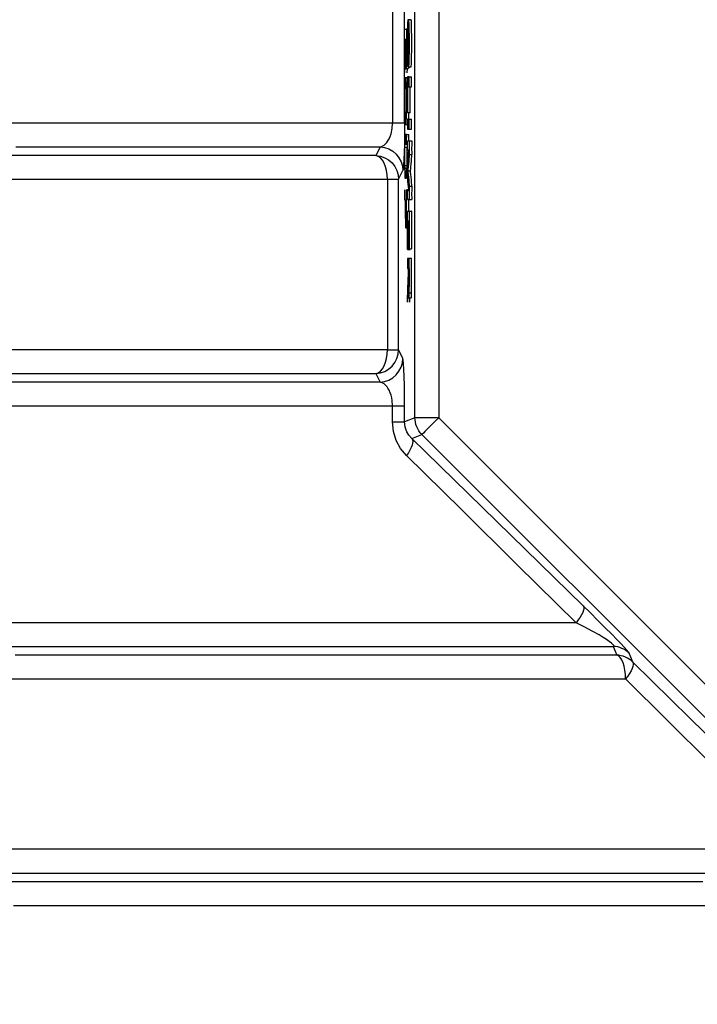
# Model space of a CAD drawing. Header units: millimetres. Extents: x 196 to 2027204, y -221452 to 153872.
# Tile 311 of 381: x 1216373 to 1216658, y -197960 to -197546. Entities that reach past the tile are written whole.
import ezdxf

# ---------------------------------------------------------------- set-up
doc = ezdxf.new("R2010")
doc.units = ezdxf.units.MM
doc.layers.add('00_Основной', color=163, linetype='Continuous', lineweight=40)

msp = doc.modelspace()

# ---------------------------------------------------------------- linework, layer by layer
at = {"layer": '00_Основной', "color": 252, "lineweight": 25, "ltscale": 10}
for p, q in [((1216538.8, -197713.14, 0.2), (1216538.8, -197374.37, 0.2)), ((1216548.79, -197374.37, 0.2), (1216548.79, -197713.14, 0.2)), ((1216529.37, -197498.17, 0.2), (1216529.37, -197589.34, 0.2)), ((1216534.44, -197589.34, 0.2), (1216534.44, -197514.76, 0.2)), ((1216537.21, -197545.96, 0.2), (1216536.22, -197545.96, 0.2)), ((1216535.65, -197549.87, 0.2), (1216535.27, -197549.87, 0.2)), ((1216534.91, -197554.1, 0.2), (1216535.17, -197554.1, 0.2)), ((1216535.72, -197555.81, 0.2), (1216536.35, -197555.81, 0.2)), ((1216534.82, -197561.06, 0.2), (1216534.47, -197568.22, 0.2)), ((1216534.82, -197561.06, 0.2), (1216535.14, -197561.06, 0.2)), ((1216536.03, -197561.48, 0.2), (1216536.19, -197561.48, 0.2)), ((1216535.04, -197566.41, 0.2), (1216536.03, -197566.41, 0.2)), ((1216535.25, -197564.32, 0.2), (1216535.71, -197564.32, 0.2)), ((1216535.55, -197566.41, 0.2), (1216535.47, -197568.22, 0.2)), ((1216536.22, -197565.62, 0.2), (1216537.22, -197565.62, 0.2)), ((1216535.62, -197569.85, 0.2), (1216535.62, -197585.04, 0.2)), ((1216536.44, -197574.1, 0.2), (1216536.44, -197569.85, 0.2)), ((1216536.44, -197569.85, 0.2), (1216537.43, -197569.85, 0.2)), ((1216537.43, -197574.1, 0.2), (1216537.43, -197569.85, 0.2)), ((1216535.74, -197574.1, 0.2), (1216536.44, -197574.1, 0.2)), ((1216535.74, -197574.1, 0.2), (1216536.74, -197574.1, 0.2)), ((1216536.74, -197574.1, 0.2), (1216537.43, -197574.1, 0.2)), ((1216535.62, -197585.04, 0.2), (1216535.74, -197585.04, 0.2)), ((1216536.74, -197585.04, 0.2), (1216535.74, -197585.04, 0.2)), ((1216535.62, -197587.68, 0.2), (1216535.62, -197591.92, 0.2)), ((1216536.44, -197591.92, 0.2), (1216536.44, -197587.68, 0.2)), ((1216536.44, -197587.68, 0.2), (1216537.43, -197587.68, 0.2)), ((1216537.43, -197591.92, 0.2), (1216537.43, -197587.68, 0.2)), ((1216534.56, -197594.94, 0.2), (1216535.57, -197594.94, 0.2)), ((1216535.27, -197598.23, 0.2), (1216535.27, -197594.12, 0.2)), ((1216535.27, -197594.12, 0.2), (1216536.27, -197594.12, 0.2)), ((1216535.62, -197591.92, 0.2), (1216536.44, -197591.92, 0.2)), ((1216536.13, -197591.92, 0.2), (1216537.13, -197591.92, 0.2)), ((1216536.27, -197596.76, 0.2), (1216536.27, -197594.12, 0.2)), ((1216537.13, -197591.92, 0.2), (1216537.43, -197591.92, 0.2)), ((1216534.59, -197599.47, 0.2), (1216535.6, -197599.47, 0.2)), ((1216535.27, -197598.23, 0.2), (1216535.62, -197598.23, 0.2)), ((1216535.62, -197596.76, 0.2), (1216536.4, -197596.76, 0.2)), ((1216536.44, -197596.76, 0.2), (1216537.44, -197596.76, 0.2)), ((1216535.62, -197600.68, 0.2), (1216536.23, -197600.68, 0.2)), ((1216536.44, -197602.5, 0.2), (1216537.44, -197602.5, 0.2)), ((1216534.59, -197607.12, 0.2), (1216535.6, -197607.12, 0.2)), ((1216535.27, -197608.32, 0.2), (1216534.68, -197608.32, 0.2)), ((1216534.68, -197608.32, 0.2), (1216535.68, -197608.32, 0.2)), ((1216535.27, -197612.43, 0.2), (1216535.27, -197608.32, 0.2)), ((1216535.81, -197609.38, 0.2), (1216536.81, -197609.38, 0.2)), ((1216527.27, -197612.92, 0.2), (1216527.27, -197684.59, 0.2)), ((1216531.96, -197684.59, 0.2), (1216531.96, -197612.92, 0.2)), ((1216536.44, -197615.87, 0.2), (1216537.44, -197615.87, 0.2)), ((1216534.47, -197617.31, 0.2), (1216534.47, -197621.54, 0.2)), ((1216535.27, -197617.31, 0.2), (1216536.2, -197617.31, 0.2)), ((1216536.27, -197617.31, 0.2), (1216535.47, -197617.31, 0.2)), ((1216535.62, -197617.6, 0.2), (1216536.23, -197617.6, 0.2)), ((1216534.47, -197621.54, 0.2), (1216534.75, -197621.54, 0.2)), ((1216534.47, -197621.54, 0.2), (1216534.71, -197621.54, 0.2)), ((1216534.85, -197621.51, 0.2), (1216535.17, -197621.51, 0.2)), ((1216534.85, -197621.51, 0.2), (1216535.17, -197621.51, 0.2)), ((1216535.62, -197621.44, 0.2), (1216536.4, -197621.44, 0.2)), ((1216536.44, -197621.44, 0.2), (1216537.44, -197621.44, 0.2)), ((1216534.88, -197628.02, 0.2), (1216535.16, -197628.02, 0.2)), ((1216535.27, -197627.43, 0.2), (1216535.62, -197627.43, 0.2)), ((1216535.62, -197626.28, 0.2), (1216535.94, -197626.28, 0.2)), ((1216536.41, -197626.28, 0.2), (1216536.44, -197626.28, 0.2)), ((1216536.44, -197626.28, 0.2), (1216536.43, -197626.28, 0.2)), ((1216536.44, -197626.28, 0.2), (1216537.43, -197626.28, 0.2)), ((1216535.19, -197632.82, 0.2), (1216535.62, -197632.82, 0.2)), ((1216535.23, -197631.55, 0.2), (1216535.62, -197631.55, 0.2)), ((1216535.26, -197629.6, 0.2), (1216535.62, -197629.6, 0.2)), ((1216535.77, -197630.54, 0.2), (1216535.99, -197630.54, 0.2)), ((1216536.12, -197630.54, 0.2), (1216536.33, -197630.54, 0.2)), ((1216534.95, -197633.34, 0.2), (1216535.03, -197633.34, 0.2)), ((1216535.03, -197633.34, 0.2), (1216535.1, -197633.34, 0.2)), ((1216535.1, -197633.34, 0.2), (1216535.62, -197633.34, 0.2)), ((1216536.05, -197641.02, 0.2), (1216536.06, -197641.02, 0.2)), ((1216536.11, -197641.02, 0.2), (1216536.33, -197641.02, 0.2)), ((1216535.71, -197642.5, 0.2), (1216535.7, -197642.5, 0.2)), ((1216535.71, -197642.5, 0.2), (1216535.7, -197642.5, 0.2)), ((1216535.74, -197642.5, 0.2), (1216536.74, -197642.5, 0.2)), ((1216536.39, -197642.14, 0.2), (1216536.4, -197642.14, 0.2)), ((1216536.41, -197642.14, 0.2), (1216536.4, -197642.14, 0.2)), ((1216536.44, -197642.14, 0.2), (1216537.43, -197642.14, 0.2)), ((1216536.74, -197642.14, 0.2), (1216536.74, -197642.5, 0.2)), ((1216536.44, -197646.16, 0.2), (1216535.62, -197646.16, 0.2)), ((1216535.62, -197646.16, 0.2), (1216535.62, -197650.41, 0.2)), ((1216537.43, -197646.16, 0.2), (1216536.44, -197646.16, 0.2)), ((1216535.62, -197650.41, 0.2), (1216535.96, -197650.41, 0.2)), ((1216535.96, -197650.41, 0.2), (1216535.96, -197652.94, 0.2)), ((1216536.08, -197650.41, 0.2), (1216536.33, -197650.41, 0.2)), ((1216536.4, -197660.64, 0.2), (1216537.4, -197660.64, 0.2)), ((1216536.27, -197662.72, 0.2), (1216537.28, -197662.72, 0.2)), ((1216529.37, -197714.94, 0.2), (1216529.37, -197708.17, 0.2)), ((1216534.44, -197714.94, 0.2), (1216534.44, -197708.17, 0.2)), ((1216538.8, -197713.14, 0.2), (1216534.44, -197714.94, 0.2)), ((1216548.79, -197713.14, 0.2), (1216788.33, -197952.67, 0.2)), ((1216537.49, -197721.96, 0.2), (1216541.73, -197720.21, 0.2)), ((1216781.27, -197959.74, 0.2), (1216541.73, -197720.21, 0.2))]:
    msp.add_line(p, q, dxfattribs=at)
at = {"layer": '00_Основной', "color": 252, "lineweight": 25, "ltscale": 10, "elevation": 0.2}
for points in [[(1216535.72, -197564.68), (1216535.79, -197565.44), (1216535.82, -197565.59), (1216535.84, -197565.62), (1216535.84, -197565.62), (1216535.84, -197565.62), (1216535.85, -197565.62), (1216535.85, -197565.62), (1216535.85, -197565.62), (1216535.86, -197565.62), (1216535.92, -197565.62), (1216536.03, -197565.62), (1216536.11, -197565.62), (1216536.16, -197565.62), (1216536.2, -197565.62), (1216536.22, -197565.62), (1216536.22, -197565.62), (1216536.22, -197565.62), (1216536.22, -197565.62), (1216536.22, -197565.62), (1216536.22, -197565.62), (1216536.22, -197565.62), (1216536.22, -197565.62), (1216536.29, -197565.35), (1216536.35, -197564.52), (1216536.39, -197563.14), (1216536.43, -197561.22), (1216536.44, -197558.75), (1216536.44, -197555.74), (1216536.44, -197552.76), (1216536.43, -197550.32), (1216536.39, -197548.42), (1216536.36, -197547.23), (1216536.3, -197546.44), (1216536.26, -197546.05), (1216536.23, -197545.98), (1216536.22, -197545.96), (1216536.22, -197545.96), (1216536.22, -197545.96), (1216536.22, -197545.96), (1216536.22, -197545.96), (1216536.22, -197545.96), (1216536.22, -197545.96), (1216536.22, -197545.96), (1216536.22, -197545.96), (1216536.22, -197545.96), (1216536.22, -197545.96), (1216536.22, -197545.96), (1216536.22, -197545.96), (1216536.22, -197545.96), (1216536.2, -197545.96), (1216536.2, -197545.96), (1216536.19, -197545.96), (1216536.15, -197545.96), (1216536.03, -197545.96), (1216535.95, -197545.96), (1216535.89, -197545.96), (1216535.85, -197545.96), (1216535.85, -197545.96), (1216535.85, -197545.96), (1216535.85, -197545.96), (1216535.85, -197545.96), (1216535.85, -197545.96), (1216535.85, -197545.96), (1216535.85, -197545.96), (1216535.85, -197545.96), (1216535.78, -197546.23), (1216535.72, -197547.05), (1216535.68, -197548.42), (1216535.67, -197549.07), (1216535.65, -197549.79), (1216535.64, -197550.59), (1216535.64, -197551.48), (1216535.62, -197552.42), (1216535.62, -197553.46), (1216535.62, -197554.56), (1216535.62, -197555.74), (1216535.62, -197559)], [(1216537.21, -197565.62), (1216537.21, -197565.62), (1216537.21, -197565.62), (1216537.22, -197565.62), (1216537.22, -197565.62), (1216537.22, -197565.62), (1216537.22, -197565.62), (1216537.29, -197565.35), (1216537.34, -197564.52), (1216537.39, -197563.14), (1216537.42, -197561.22), (1216537.44, -197558.75), (1216537.44, -197555.74), (1216537.44, -197552.76), (1216537.42, -197550.32), (1216537.39, -197548.42), (1216537.34, -197547.23), (1216537.31, -197546.44), (1216537.26, -197546.05), (1216537.23, -197545.98), (1216537.22, -197545.96), (1216537.22, -197545.96), (1216537.22, -197545.96), (1216537.21, -197545.96), (1216537.21, -197545.96), (1216537.21, -197545.96), (1216537.21, -197545.96), (1216537.21, -197545.96)], [(1216534.79, -197556.63), (1216534.79, -197556.63), (1216534.79, -197556.63), (1216534.79, -197556.63), (1216534.79, -197556.63), (1216534.79, -197556.63), (1216534.79, -197556.62), (1216534.79, -197556.6), (1216534.79, -197556.55), (1216534.79, -197556.37), (1216534.79, -197555.92), (1216534.79, -197554.91), (1216534.79, -197554.37), (1216534.79, -197554.1), (1216534.79, -197554.1), (1216534.79, -197554.1), (1216534.79, -197554.1), (1216534.79, -197554.1), (1216534.79, -197554.1), (1216534.79, -197554.1), (1216534.79, -197554.1), (1216534.79, -197554.1), (1216534.79, -197554.1), (1216534.79, -197554.1), (1216534.79, -197554.1), (1216534.75, -197554.1), (1216534.69, -197554.1), (1216534.64, -197554.1), (1216534.56, -197554.1), (1216534.51, -197554.1), (1216534.48, -197554.1), (1216534.47, -197554.1), (1216534.47, -197554.1), (1216534.47, -197554.1), (1216534.47, -197554.1), (1216534.47, -197554.1), (1216534.47, -197554.1), (1216534.47, -197554.09), (1216534.47, -197553.37), (1216534.47, -197551.99), (1216534.47, -197550.6), (1216534.47, -197549.88), (1216534.47, -197549.87), (1216534.47, -197549.87), (1216534.47, -197549.87), (1216534.47, -197549.87), (1216534.47, -197549.87), (1216534.47, -197549.87), (1216534.47, -197549.87), (1216534.47, -197549.87), (1216534.47, -197549.87), (1216534.47, -197549.87), (1216534.47, -197549.87), (1216534.5, -197549.87), (1216534.55, -197549.87), (1216534.64, -197549.87), (1216534.75, -197549.87), (1216534.86, -197549.87), (1216534.99, -197549.87), (1216535.09, -197549.87), (1216535.19, -197549.87), (1216535.25, -197549.87), (1216535.27, -197549.87), (1216535.27, -197549.87), (1216535.27, -197549.87), (1216535.27, -197549.87), (1216535.27, -197549.88), (1216535.27, -197550.31), (1216535.27, -197551.23), (1216535.27, -197552.48), (1216535.27, -197554.63), (1216535.27, -197556.6), (1216535.27, -197557.8), (1216535.27, -197558.07), (1216535.27, -197558.13), (1216535.27, -197558.14), (1216535.27, -197558.14), (1216535.27, -197558.14), (1216535.27, -197558.14), (1216535.27, -197558.14), (1216535.27, -197558.14), (1216535.27, -197561.84), (1216535.25, -197564.32)], [(1216535.72, -197555.81), (1216535.74, -197553.91), (1216535.74, -197552.48), (1216535.75, -197551.47), (1216535.78, -197550.78), (1216535.79, -197550.32), (1216535.82, -197550.12), (1216535.84, -197550.07), (1216535.84, -197550.06), (1216535.85, -197550.06), (1216535.85, -197550.06), (1216535.85, -197550.06), (1216535.85, -197550.06), (1216535.85, -197550.06), (1216535.85, -197550.06), (1216535.85, -197550.06), (1216535.85, -197550.06), (1216535.85, -197550.06), (1216535.85, -197550.06), (1216535.85, -197550.06), (1216535.85, -197550.06), (1216535.86, -197550.06), (1216535.92, -197550.06), (1216536.03, -197550.06), (1216536.11, -197550.06), (1216536.16, -197550.06), (1216536.2, -197550.06), (1216536.22, -197550.06), (1216536.25, -197550.17), (1216536.27, -197550.51)], [(1216534.92, -197561.29), (1216534.91, -197559.95), (1216534.91, -197558), (1216534.91, -197555.23), (1216534.91, -197554.47), (1216534.91, -197554.23), (1216534.91, -197554.1)], [(1216535.17, -197554.1), (1216535.17, -197554.1), (1216535.17, -197554.1), (1216535.17, -197554.1), (1216535.17, -197554.1), (1216535.17, -197554.1), (1216535.17, -197554.12), (1216535.17, -197554.13), (1216535.17, -197554.2), (1216535.17, -197554.39), (1216535.17, -197554.91), (1216535.17, -197556.21), (1216535.17, -197557.79), (1216535.17, -197558.2), (1216535.17, -197558.28), (1216535.17, -197558.31), (1216535.17, -197558.31), (1216535.17, -197558.31), (1216535.17, -197558.31), (1216535.17, -197558.31), (1216535.17, -197558.31), (1216535.16, -197559.71), (1216535.16, -197560.72), (1216535.14, -197561.29), (1216535.14, -197561.68), (1216535.13, -197561.99), (1216535.12, -197562.14), (1216535.1, -197562.16), (1216535.1, -197562.18), (1216535.1, -197562.18), (1216535.1, -197562.18), (1216535.1, -197562.18), (1216535.1, -197562.18), (1216535.1, -197562.18), (1216535.1, -197562.18), (1216535.1, -197562.18), (1216535.1, -197562.18), (1216535.1, -197562.18), (1216535.1, -197562.18), (1216535.1, -197562.18), (1216535.1, -197562.18), (1216535.1, -197562.18), (1216535.1, -197562.18), (1216535.09, -197562.18), (1216535.09, -197562.18), (1216535.09, -197562.18), (1216535.07, -197562.18), (1216535.04, -197562.18), (1216535.02, -197562.18), (1216534.99, -197562.18), (1216534.99, -197562.18), (1216534.99, -197562.18), (1216534.99, -197562.18), (1216534.99, -197562.18)], [(1216536.35, -197553.54), (1216536.35, -197553.91), (1216536.35, -197554.3), (1216536.35, -197554.71), (1216536.35, -197555.15), (1216536.35, -197555.62), (1216536.35, -197557.12), (1216536.33, -197558.8), (1216536.32, -197560.07), (1216536.29, -197560.75), (1216536.26, -197561.22), (1216536.25, -197561.44), (1216536.23, -197561.48), (1216536.22, -197561.48), (1216536.22, -197561.48), (1216536.22, -197561.48), (1216536.22, -197561.48), (1216536.22, -197561.48), (1216536.22, -197561.48), (1216536.22, -197561.48), (1216536.22, -197561.48), (1216536.22, -197561.48), (1216536.22, -197561.48), (1216536.22, -197561.48), (1216536.22, -197561.48), (1216536.22, -197561.48), (1216536.2, -197561.48), (1216536.19, -197561.48), (1216536.15, -197561.48), (1216536.03, -197561.48), (1216535.96, -197561.48), (1216535.91, -197561.48), (1216535.86, -197561.48), (1216535.85, -197561.48), (1216535.82, -197561.46), (1216535.81, -197561.27), (1216535.78, -197560.78), (1216535.75, -197560.1), (1216535.74, -197559.1), (1216535.74, -197557.69), (1216535.72, -197555.81)], [(1216536.27, -197550.51), (1216536.3, -197551.11), (1216536.32, -197551.75)], [(1216536.32, -197551.75), (1216536.33, -197552.74), (1216536.35, -197553.54)], [(1216534.47, -197563.01), (1216534.47, -197563.01), (1216534.47, -197563.01), (1216534.47, -197563.01), (1216534.47, -197563.01), (1216534.47, -197563), (1216534.47, -197563), (1216534.47, -197562.95), (1216534.48, -197562.84), (1216534.5, -197562.49), (1216534.54, -197561.51), (1216534.59, -197560.41), (1216534.66, -197559.24), (1216534.72, -197558.14), (1216534.77, -197557.25), (1216534.79, -197556.76), (1216534.79, -197556.66), (1216534.79, -197556.63), (1216534.79, -197556.63), (1216534.79, -197556.63), (1216534.79, -197556.63), (1216534.79, -197556.63), (1216534.79, -197556.63)], [(1216534.85, -197564.52), (1216534.82, -197562.92), (1216534.82, -197561.06)], [(1216534.99, -197562.18), (1216534.96, -197562.1), (1216534.95, -197561.9), (1216534.93, -197561.64), (1216534.92, -197561.29)], [(1216535.62, -197559), (1216535.64, -197560.72), (1216535.65, -197562.08)], [(1216535.65, -197562.08), (1216535.7, -197563.7), (1216535.72, -197564.68)], [(1216534.47, -197568.22), (1216534.47, -197568.22), (1216534.47, -197568.22), (1216534.47, -197568.2), (1216534.47, -197567.99), (1216534.47, -197565.6), (1216534.47, -197563.01)], [(1216535.25, -197564.32), (1216535.23, -197565.24), (1216535.19, -197565.89), (1216535.14, -197566.31), (1216535.13, -197566.4), (1216535.12, -197566.41), (1216535.12, -197566.41), (1216535.12, -197566.41), (1216535.1, -197566.41), (1216535.1, -197566.41), (1216535.1, -197566.41), (1216535.09, -197566.41), (1216535.04, -197566.41), (1216534.99, -197566.41), (1216534.98, -197566.41), (1216534.98, -197566.41), (1216534.98, -197566.41), (1216534.98, -197566.41), (1216534.98, -197566.41), (1216534.98, -197566.41), (1216534.98, -197566.41), (1216534.98, -197566.41), (1216534.91, -197565.93), (1216534.85, -197564.52)], [(1216536.2, -197565.62), (1216536.19, -197565.89), (1216536.15, -197566.31), (1216536.13, -197566.4), (1216536.12, -197566.41), (1216536.11, -197566.41), (1216536.11, -197566.41), (1216536.11, -197566.41), (1216536.11, -197566.41), (1216536.11, -197566.41), (1216536.11, -197566.41), (1216536.11, -197566.41), (1216536.08, -197566.41), (1216536.03, -197566.41)], [(1216534.68, -197589.9), (1216534.98, -197589.9), (1216535.04, -197589.9), (1216535.13, -197589.58), (1216535.19, -197588.59), (1216535.25, -197586.97), (1216535.27, -197584.32), (1216535.28, -197581.51), (1216535.28, -197578.69), (1216535.27, -197576.57), (1216535.26, -197574.51), (1216535.23, -197572.63), (1216535.17, -197571.16), (1216535.09, -197570.35), (1216535.02, -197570.23), (1216534.93, -197570.23), (1216534.85, -197570.23), (1216534.77, -197570.23), (1216534.66, -197570.23), (1216534.59, -197570.78), (1216534.53, -197572.06), (1216534.5, -197573.86), (1216534.47, -197575.88), (1216534.45, -197577.98), (1216534.45, -197582.23), (1216534.5, -197586.35)], [(1216535.81, -197570.23), (1216535.31, -197570.23), (1216534.8, -197570.23)], [(1216536.44, -197569.85), (1216536.44, -197569.85), (1216536.44, -197569.85), (1216536.44, -197569.85), (1216536.43, -197569.85), (1216536.4, -197569.85), (1216536.03, -197569.85), (1216535.62, -197569.85)], [(1216535.74, -197585.04), (1216535.74, -197579.56), (1216535.74, -197575.81), (1216535.74, -197574.21), (1216535.74, -197574.1), (1216535.74, -197574.1), (1216535.74, -197574.1), (1216535.74, -197574.1)], [(1216536.74, -197585.04), (1216536.74, -197579.56), (1216536.74, -197575.81), (1216536.74, -197574.21), (1216536.74, -197574.1), (1216536.74, -197574.1), (1216536.74, -197574.1), (1216536.74, -197574.1)], [(1216534.5, -197586.35), (1216534.53, -197588), (1216534.58, -197589.21), (1216534.62, -197589.74), (1216534.68, -197589.9)], [(1216536.22, -197587.68), (1216536.23, -197586.97), (1216536.26, -197585.04)], [(1216529.37, -197589.34), (1216514.26, -197589.34), (1216499.33, -197589.34), (1216484.58, -197589.34), (1216470.02, -197589.34), (1216455.66, -197589.34), (1216441.5, -197589.34), (1216427.55, -197589.34), (1216413.82, -197589.34), (1216400.3, -197589.34), (1216387, -197589.34), (1216373.94, -197589.34), (1216361.11, -197589.34)], [(1216524.14, -197599.3), (1216524.79, -197599.15), (1216525.37, -197598.89), (1216525.86, -197598.58), (1216526.45, -197598.08), (1216526.99, -197597.5), (1216527.45, -197596.83), (1216527.99, -197595.9), (1216528.43, -197594.88), (1216528.78, -197593.8), (1216529.23, -197591.61), (1216529.37, -197589.34)], [(1216534.44, -197589.34), (1216534.32, -197589.34), (1216534.03, -197589.34), (1216533.59, -197589.34), (1216533, -197589.34), (1216532.26, -197589.34), (1216531.42, -197589.34), (1216530.45, -197589.34), (1216529.37, -197589.34)], [(1216534.44, -197589.34), (1216534.43, -197593.83), (1216534.37, -197597.99), (1216534.27, -197601.64), (1216534.16, -197604.62), (1216534.02, -197606.98), (1216533.86, -197608.52), (1216533.69, -197609.26)], [(1216534.98, -197589.9), (1216535.48, -197589.9), (1216535.62, -197589.9)], [(1216536.44, -197587.68), (1216536.44, -197587.68), (1216536.44, -197587.68), (1216536.44, -197587.68), (1216536.44, -197587.68), (1216536.44, -197587.68), (1216536.44, -197587.68), (1216536.43, -197587.68), (1216536.41, -197587.68), (1216536.39, -197587.68), (1216536.35, -197587.68), (1216536.29, -197587.68), (1216536.16, -197587.68), (1216536.03, -197587.68), (1216535.92, -197587.68), (1216535.82, -197587.68), (1216535.72, -197587.68), (1216535.67, -197587.68), (1216535.64, -197587.68), (1216535.62, -197587.68), (1216535.62, -197587.68), (1216535.62, -197587.68), (1216535.62, -197587.68)], [(1216534.56, -197594.94), (1216534.53, -197596.07), (1216534.5, -197597.24)], [(1216535.27, -197594.12), (1216535.27, -197594.12), (1216535.27, -197594.12), (1216535.27, -197594.12), (1216535.23, -197594.12), (1216535.13, -197594.12), (1216534.68, -197594.12), (1216534.62, -197594.34), (1216534.56, -197594.94)], [(1216371.07, -197599.3), (1216383.9, -197599.3), (1216396.97, -197599.3), (1216410.26, -197599.3), (1216423.78, -197599.3), (1216437.51, -197599.3), (1216451.45, -197599.3), (1216465.61, -197599.3), (1216479.94, -197599.3), (1216494.49, -197599.3), (1216509.22, -197599.3), (1216524.14, -197599.3)], [(1216524.14, -197599.3), (1216523.18, -197601.36), (1216522.43, -197602.96)], [(1216524.14, -197599.3), (1216526.03, -197599.57), (1216527.82, -197600.19), (1216529.47, -197601.14), (1216530.91, -197602.38), (1216532.1, -197603.88), (1216532.97, -197605.55), (1216533.51, -197607.38), (1216533.69, -197609.26)], [(1216534.5, -197597.24), (1216534.47, -197598.82), (1216534.47, -197600.06)], [(1216534.59, -197607.12), (1216534.56, -197605.28), (1216534.56, -197602.74), (1216534.58, -197600.9), (1216534.59, -197599.47)], [(1216534.59, -197599.47), (1216534.61, -197598.92), (1216534.62, -197598.54), (1216534.65, -197598.3), (1216534.68, -197598.23), (1216535.27, -197598.23)], [(1216535.6, -197607.12), (1216535.57, -197605.28), (1216535.57, -197602.74), (1216535.57, -197600.9), (1216535.6, -197599.47)], [(1216535.62, -197600.68), (1216535.62, -197600.67), (1216535.62, -197600.64), (1216535.62, -197600.57), (1216535.62, -197600.35), (1216535.62, -197599.76), (1216535.62, -197598.37), (1216535.62, -197597.16), (1216535.62, -197596.85), (1216535.62, -197596.79), (1216535.62, -197596.78), (1216535.62, -197596.76), (1216535.62, -197596.76), (1216535.62, -197596.76)], [(1216535.62, -197596.76), (1216535.62, -197596.76), (1216535.62, -197596.76), (1216535.62, -197596.76), (1216535.62, -197596.76), (1216535.64, -197596.76), (1216535.65, -197596.76), (1216535.7, -197596.76), (1216535.75, -197596.76), (1216535.82, -197596.76), (1216535.96, -197596.76), (1216536.11, -197596.76), (1216536.25, -197596.76), (1216536.36, -197596.76), (1216536.41, -197596.76), (1216536.43, -197596.76), (1216536.44, -197596.76), (1216536.44, -197596.76), (1216536.44, -197596.76), (1216536.44, -197596.76)], [(1216536.44, -197596.76), (1216536.44, -197596.76), (1216536.44, -197596.76), (1216536.44, -197596.76), (1216536.44, -197596.78), (1216536.44, -197596.78), (1216536.44, -197596.82), (1216536.44, -197596.93), (1216536.44, -197597.24), (1216536.44, -197598.12), (1216536.44, -197600.15), (1216536.44, -197601.94), (1216536.44, -197602.38), (1216536.44, -197602.48), (1216536.44, -197602.5), (1216536.44, -197602.5), (1216536.44, -197602.5), (1216536.44, -197602.5), (1216536.44, -197602.5)], [(1216537.44, -197596.76), (1216537.44, -197596.76), (1216537.44, -197596.76), (1216537.44, -197596.76), (1216537.44, -197596.78), (1216537.44, -197596.78), (1216537.44, -197596.82), (1216537.44, -197596.93), (1216537.44, -197597.24), (1216537.44, -197598.12), (1216537.43, -197600.15), (1216537.44, -197601.94), (1216537.44, -197602.38), (1216537.44, -197602.48), (1216537.44, -197602.5), (1216537.44, -197602.5), (1216537.44, -197602.5), (1216537.44, -197602.5), (1216537.44, -197602.5)], [(1216522.43, -197602.96), (1216508.12, -197602.96), (1216494.01, -197602.96), (1216480.11, -197602.96), (1216466.41, -197602.96), (1216452.92, -197602.96), (1216439.64, -197602.96), (1216426.59, -197602.96), (1216413.76, -197602.96), (1216401.17, -197602.96), (1216388.83, -197602.96), (1216376.72, -197602.96), (1216364.86, -197602.96)], [(1216522.43, -197602.96), (1216524.31, -197603.22), (1216526.1, -197603.85), (1216527.75, -197604.81), (1216529.18, -197606.03), (1216530.36, -197607.53), (1216531.24, -197609.21), (1216531.77, -197611.03), (1216531.96, -197612.92)], [(1216527.27, -197612.92), (1216527.18, -197611.07), (1216526.92, -197609.29), (1216526.48, -197607.64), (1216525.87, -197606.16), (1216525.15, -197604.92), (1216524.31, -197603.94), (1216523.39, -197603.28), (1216522.43, -197602.96)], [(1216534.47, -197600.06), (1216534.45, -197602.39), (1216534.45, -197603.04), (1216534.45, -197605.4), (1216534.48, -197608.08), (1216534.51, -197610.12), (1216534.56, -197611.52), (1216534.62, -197612.28), (1216534.66, -197612.41), (1216534.78, -197612.43), (1216535.14, -197612.43), (1216535.25, -197612.43), (1216535.27, -197612.43), (1216535.27, -197612.43), (1216535.27, -197612.43), (1216535.27, -197612.43), (1216535.27, -197612.43)], [(1216535.62, -197607.44), (1216535.62, -197607.44), (1216535.62, -197607.44), (1216535.62, -197607.44), (1216535.62, -197607.43), (1216535.64, -197607.39), (1216535.64, -197607.26), (1216535.68, -197606.88), (1216535.77, -197605.86), (1216535.88, -197604.69), (1216535.99, -197603.45), (1216536.08, -197602.39), (1216536.16, -197601.5), (1216536.22, -197600.9), (1216536.23, -197600.66)], [(1216536.23, -197600.66), (1216536.22, -197600.66), (1216536.16, -197600.66), (1216536.08, -197600.66), (1216535.98, -197600.67), (1216535.88, -197600.67), (1216535.78, -197600.67), (1216535.7, -197600.67), (1216535.64, -197600.68), (1216535.64, -197600.68), (1216535.62, -197600.68), (1216535.62, -197600.68), (1216535.62, -197600.68), (1216535.62, -197600.68), (1216535.62, -197600.68), (1216535.62, -197600.68)], [(1216536.44, -197602.5), (1216536.44, -197602.5), (1216536.44, -197602.5), (1216536.44, -197602.5), (1216536.44, -197602.52), (1216536.43, -197602.56), (1216536.41, -197602.69), (1216536.39, -197603.07), (1216536.35, -197603.54), (1216536.29, -197604.12), (1216536.19, -197605.3), (1216536.08, -197606.56), (1216535.96, -197607.74), (1216535.88, -197608.7), (1216535.82, -197609.24), (1216535.82, -197609.35), (1216535.82, -197609.36), (1216535.81, -197609.38), (1216535.81, -197609.38), (1216535.81, -197609.38)], [(1216537.44, -197602.5), (1216537.44, -197602.5), (1216537.44, -197602.5), (1216537.44, -197602.5), (1216537.43, -197602.52), (1216537.43, -197602.56), (1216537.42, -197602.69), (1216537.39, -197603.07), (1216537.34, -197603.54), (1216537.29, -197604.12), (1216537.19, -197605.3), (1216537.07, -197606.56), (1216536.97, -197607.74), (1216536.88, -197608.7), (1216536.83, -197609.24), (1216536.83, -197609.35), (1216536.81, -197609.36), (1216536.81, -197609.38), (1216536.81, -197609.38), (1216536.81, -197609.38)], [(1216534.68, -197608.32), (1216534.65, -197608.22), (1216534.62, -197607.95), (1216534.61, -197607.6), (1216534.59, -197607.12)], [(1216535.62, -197608.04), (1216535.62, -197607.95), (1216535.61, -197607.6), (1216535.6, -197607.12)], [(1216535.62, -197611.04), (1216535.62, -197611.04), (1216535.62, -197611.04), (1216535.62, -197611.04), (1216535.62, -197611.04), (1216535.62, -197611.03), (1216535.62, -197611), (1216535.62, -197610.94), (1216535.62, -197610.75), (1216535.62, -197610.2), (1216535.62, -197608.93), (1216535.62, -197607.8), (1216535.62, -197607.53), (1216535.62, -197607.46), (1216535.62, -197607.44), (1216535.62, -197607.44), (1216535.62, -197607.44), (1216535.62, -197607.44)], [(1216531.96, -197612.92), (1216532.93, -197610.89), (1216533.69, -197609.26)], [(1216536.23, -197617.62), (1216536.23, -197617.62), (1216536.23, -197617.62), (1216536.23, -197617.6), (1216536.23, -197617.59), (1216536.23, -197617.55), (1216536.22, -197617.44), (1216536.19, -197617.07), (1216536.09, -197616.08), (1216535.99, -197614.95), (1216535.88, -197613.74), (1216535.77, -197612.61), (1216535.7, -197611.69), (1216535.64, -197611.18), (1216535.62, -197611.07), (1216535.62, -197611.04), (1216535.62, -197611.04), (1216535.62, -197611.04)], [(1216535.81, -197609.38), (1216535.81, -197609.38), (1216535.81, -197609.38), (1216535.82, -197609.38), (1216535.82, -197609.39), (1216535.82, -197609.44), (1216535.84, -197609.56), (1216535.86, -197609.92), (1216535.96, -197610.89), (1216536.06, -197612), (1216536.19, -197613.2), (1216536.29, -197614.32), (1216536.37, -197615.22), (1216536.43, -197615.73), (1216536.44, -197615.84), (1216536.44, -197615.86), (1216536.44, -197615.87), (1216536.44, -197615.87), (1216536.44, -197615.87)], [(1216536.81, -197609.38), (1216536.81, -197609.38), (1216536.81, -197609.38), (1216536.81, -197609.38), (1216536.81, -197609.39), (1216536.83, -197609.44), (1216536.84, -197609.56), (1216536.87, -197609.92), (1216536.97, -197610.89), (1216537.07, -197612), (1216537.18, -197613.2), (1216537.29, -197614.32), (1216537.37, -197615.22), (1216537.43, -197615.73), (1216537.43, -197615.84), (1216537.44, -197615.86), (1216537.44, -197615.87), (1216537.44, -197615.87), (1216537.44, -197615.87)], [(1216368.47, -197612.92), (1216380.37, -197612.92), (1216392.55, -197612.92), (1216404.97, -197612.92), (1216417.64, -197612.92), (1216430.57, -197612.92), (1216443.72, -197612.92), (1216457.1, -197612.92), (1216470.71, -197612.92), (1216484.54, -197612.92), (1216498.58, -197612.92), (1216512.82, -197612.92), (1216527.27, -197612.92)], [(1216527.27, -197612.92), (1216528.27, -197612.92), (1216529.16, -197612.92), (1216529.95, -197612.92), (1216530.63, -197612.92), (1216531.17, -197612.92), (1216531.57, -197612.92), (1216531.84, -197612.92), (1216531.96, -197612.92)], [(1216536.44, -197615.87), (1216536.44, -197615.87), (1216536.44, -197615.87), (1216536.44, -197615.87), (1216536.44, -197615.87), (1216536.44, -197615.88), (1216536.44, -197615.91), (1216536.44, -197616.02), (1216536.44, -197616.34), (1216536.44, -197617.17), (1216536.44, -197619.14), (1216536.44, -197620.89), (1216536.44, -197621.32), (1216536.44, -197621.42), (1216536.44, -197621.44), (1216536.44, -197621.44), (1216536.44, -197621.44), (1216536.44, -197621.44)], [(1216537.44, -197615.87), (1216537.44, -197615.87), (1216537.44, -197615.87), (1216537.44, -197615.87), (1216537.44, -197615.87), (1216537.44, -197615.88), (1216537.44, -197615.91), (1216537.44, -197616.02), (1216537.44, -197616.34), (1216537.44, -197617.17), (1216537.43, -197619.14), (1216537.44, -197620.89), (1216537.44, -197621.32), (1216537.44, -197621.42), (1216537.44, -197621.44), (1216537.44, -197621.44), (1216537.44, -197621.44), (1216537.44, -197621.44)], [(1216535.27, -197627.43), (1216535.27, -197625.03), (1216535.27, -197617.31)], [(1216535.62, -197621.44), (1216535.62, -197621.44), (1216535.62, -197621.44), (1216535.62, -197621.44), (1216535.62, -197621.43), (1216535.62, -197621.4), (1216535.62, -197621.33), (1216535.62, -197621.12), (1216535.62, -197620.54), (1216535.62, -197619.18), (1216535.62, -197617.98), (1216535.62, -197617.69), (1216535.62, -197617.62), (1216535.62, -197617.6), (1216535.62, -197617.6), (1216535.62, -197617.6), (1216535.62, -197617.6)], [(1216535.62, -197617.6), (1216535.62, -197617.6), (1216535.62, -197617.6), (1216535.62, -197617.6), (1216535.62, -197617.6), (1216535.64, -197617.6), (1216535.64, -197617.6), (1216535.68, -197617.6), (1216535.77, -197617.6), (1216535.88, -197617.6), (1216535.98, -197617.6), (1216536.09, -197617.6), (1216536.17, -197617.6), (1216536.22, -197617.62), (1216536.23, -197617.62), (1216536.23, -197617.62), (1216536.23, -197617.62), (1216536.23, -197617.62)], [(1216534.75, -197621.54), (1216534.75, -197621.56), (1216534.75, -197621.6), (1216534.75, -197621.75), (1216534.75, -197622.29), (1216534.75, -197624.41), (1216534.77, -197628.1), (1216534.79, -197630.88)], [(1216534.88, -197628.02), (1216534.86, -197626.58), (1216534.85, -197624.86), (1216534.85, -197621.51)], [(1216535.17, -197621.51), (1216535.17, -197623.15), (1216535.17, -197624.79), (1216535.17, -197626.24)], [(1216536.44, -197621.44), (1216536.44, -197621.44), (1216536.44, -197621.44), (1216536.44, -197621.44), (1216536.44, -197621.44), (1216536.43, -197621.44), (1216536.41, -197621.44), (1216536.37, -197621.44), (1216536.32, -197621.44), (1216536.25, -197621.44), (1216536.11, -197621.44), (1216535.96, -197621.44), (1216535.82, -197621.44), (1216535.71, -197621.44), (1216535.64, -197621.44), (1216535.64, -197621.44), (1216535.62, -197621.44), (1216535.62, -197621.44), (1216535.62, -197621.44)], [(1216536.27, -197626.28), (1216536.27, -197625.03), (1216536.27, -197621.44)], [(1216535.13, -197628.8), (1216535.12, -197629.09), (1216535.1, -197629.15), (1216535.1, -197629.16), (1216535.09, -197629.16), (1216535.09, -197629.16), (1216535.09, -197629.16), (1216535.09, -197629.16), (1216535.09, -197629.16), (1216535.09, -197629.16), (1216535.09, -197629.16), (1216535.09, -197629.16), (1216535.09, -197629.16), (1216535.09, -197629.16), (1216535.06, -197629.16), (1216535.02, -197629.16), (1216534.99, -197629.16), (1216534.96, -197629.16), (1216534.95, -197629.16), (1216534.92, -197629.09), (1216534.91, -197628.88), (1216534.89, -197628.53), (1216534.88, -197628.02)], [(1216535.16, -197627.65), (1216535.14, -197628.37), (1216535.13, -197628.8)], [(1216535.17, -197626.24), (1216535.16, -197626.96), (1216535.16, -197627.65)], [(1216535.26, -197629.6), (1216535.27, -197628.36), (1216535.27, -197627.43)], [(1216535.62, -197626.28), (1216535.62, -197626.28), (1216535.62, -197626.28), (1216535.62, -197626.27), (1216535.62, -197626.27), (1216535.62, -197626.27), (1216535.62, -197626.28), (1216535.64, -197626.28), (1216535.64, -197626.28), (1216535.64, -197626.28), (1216535.65, -197626.28), (1216535.68, -197626.28), (1216535.72, -197626.28), (1216535.84, -197626.28), (1216536.03, -197626.28), (1216536.23, -197626.28), (1216536.27, -197626.28)], [(1216535.62, -197642.5), (1216535.62, -197642.5), (1216535.62, -197642.5), (1216535.62, -197642.48), (1216535.62, -197642.48), (1216535.62, -197642.47), (1216535.62, -197642.47), (1216535.62, -197642.44), (1216535.62, -197642.37), (1216535.62, -197642.24), (1216535.62, -197642), (1216535.62, -197641.5), (1216535.62, -197640.48), (1216535.62, -197638.45), (1216535.62, -197634.4), (1216535.62, -197630.33), (1216535.62, -197626.28)], [(1216536.44, -197626.28), (1216536.44, -197626.28), (1216536.44, -197626.3), (1216536.44, -197626.3), (1216536.44, -197626.3), (1216536.44, -197626.31), (1216536.44, -197626.34), (1216536.44, -197626.4), (1216536.44, -197626.52), (1216536.44, -197626.78), (1216536.44, -197627.27), (1216536.44, -197628.26), (1216536.44, -197630.25), (1216536.44, -197634.21), (1216536.44, -197638.18), (1216536.44, -197642.14)], [(1216536.94, -197626.28), (1216537.04, -197626.28), (1216537.23, -197626.28), (1216537.42, -197626.28)], [(1216537.43, -197626.28), (1216537.43, -197626.28), (1216537.43, -197626.3), (1216537.44, -197626.3), (1216537.44, -197626.3), (1216537.43, -197626.31), (1216537.43, -197626.34), (1216537.43, -197626.4), (1216537.43, -197626.52), (1216537.43, -197626.78), (1216537.43, -197627.27), (1216537.43, -197628.26), (1216537.43, -197630.25), (1216537.43, -197634.21), (1216537.43, -197638.18), (1216537.43, -197642.14)], [(1216534.79, -197630.88), (1216534.82, -197631.96), (1216534.85, -197632.72), (1216534.91, -197633.21), (1216534.92, -197633.31), (1216534.93, -197633.32), (1216534.95, -197633.34), (1216534.95, -197633.34), (1216534.95, -197633.34), (1216534.95, -197633.34), (1216534.95, -197633.34), (1216534.95, -197633.34), (1216534.96, -197633.34), (1216534.98, -197633.34), (1216535.03, -197633.34), (1216535.06, -197633.34), (1216535.09, -197633.34), (1216535.1, -197633.34), (1216535.14, -197633.2), (1216535.19, -197632.82)], [(1216535.19, -197632.82), (1216535.22, -197632.17), (1216535.23, -197631.55)], [(1216535.23, -197631.55), (1216535.26, -197630.57), (1216535.26, -197629.6)], [(1216535.74, -197630.53), (1216535.74, -197630.74), (1216535.74, -197630.91), (1216535.74, -197631.19), (1216535.74, -197631.72), (1216535.74, -197632.65), (1216535.74, -197634.28), (1216535.74, -197637.23), (1216535.74, -197639.86), (1216535.74, -197642.5)], [(1216535.99, -197630.53), (1216535.85, -197630.53), (1216535.85, -197630.53)], [(1216535.99, -197641.02), (1216535.99, -197641.02), (1216535.99, -197641.02), (1216535.99, -197641), (1216535.99, -197641), (1216535.99, -197641), (1216535.99, -197640.97), (1216535.99, -197640.94), (1216535.99, -197640.86), (1216535.99, -197640.69), (1216535.99, -197640.37), (1216535.99, -197639.7), (1216535.99, -197638.39), (1216535.99, -197635.78), (1216535.99, -197630.53)], [(1216536.11, -197630.53), (1216536.11, -197630.72), (1216536.11, -197630.86), (1216536.11, -197631.11), (1216536.11, -197631.58), (1216536.11, -197632.38), (1216536.11, -197633.82), (1216536.11, -197636.4), (1216536.11, -197638.72), (1216536.11, -197641.02)], [(1216536.33, -197630.53), (1216536.32, -197630.53), (1216536.32, -197630.53), (1216536.3, -197630.53), (1216536.29, -197630.53), (1216536.26, -197630.53), (1216536.2, -197630.53), (1216536.12, -197630.53)], [(1216536.33, -197642.14), (1216536.33, -197641.93), (1216536.33, -197641.78), (1216536.33, -197641.5), (1216536.33, -197641), (1216536.33, -197640.1), (1216536.33, -197638.5), (1216536.33, -197635.64), (1216536.33, -197633.08), (1216536.33, -197630.53)], [(1216536.03, -197641.02), (1216536.02, -197641), (1216536.01, -197641)], [(1216536.11, -197641.02), (1216536.09, -197641.02), (1216536.09, -197641.02), (1216536.08, -197641.02), (1216536.08, -197641.02)], [(1216535.68, -197642.5), (1216535.65, -197642.48), (1216535.65, -197642.48)], [(1216535.74, -197642.5), (1216535.74, -197642.5), (1216535.74, -197642.5), (1216535.72, -197642.5), (1216535.71, -197642.5)], [(1216536.44, -197642.14), (1216536.43, -197642.14), (1216536.43, -197642.14), (1216536.41, -197642.14), (1216536.41, -197642.14)], [(1216536.4, -197660.64), (1216536.43, -197658.15), (1216536.44, -197654.45), (1216536.44, -197648.54), (1216536.44, -197646.91), (1216536.44, -197646.43), (1216536.44, -197646.16)], [(1216537.4, -197660.64), (1216537.43, -197658.15), (1216537.43, -197654.45), (1216537.43, -197648.3), (1216537.43, -197646.73), (1216537.43, -197646.32), (1216537.43, -197646.22), (1216537.43, -197646.18), (1216537.43, -197646.16)], [(1216535.96, -197652.94), (1216535.96, -197652.94), (1216535.96, -197652.94), (1216535.96, -197652.94), (1216535.96, -197652.94), (1216535.96, -197652.94), (1216535.96, -197652.95), (1216535.96, -197653), (1216535.95, -197653.11), (1216535.94, -197653.46), (1216535.88, -197654.42), (1216535.82, -197655.52), (1216535.77, -197656.69), (1216535.71, -197657.79), (1216535.67, -197658.68), (1216535.64, -197659.18), (1216535.62, -197659.28), (1216535.62, -197659.3), (1216535.62, -197659.3), (1216535.62, -197659.3), (1216535.62, -197659.3), (1216535.62, -197659.3), (1216535.62, -197659.3)], [(1216536.33, -197650.41), (1216536.33, -197650.41), (1216536.33, -197650.41), (1216536.33, -197650.41), (1216536.33, -197650.44), (1216536.33, -197650.56), (1216536.33, -197651.2), (1216536.33, -197652.49), (1216536.33, -197653.78), (1216536.33, -197654.49), (1216536.33, -197654.93), (1216536.33, -197655.68), (1216536.33, -197656.79), (1216536.33, -197657.6), (1216536.32, -197658.13), (1216536.3, -197658.33), (1216536.3, -197658.43), (1216536.29, -197658.47), (1216536.27, -197658.48), (1216536.26, -197658.48), (1216536.25, -197658.48), (1216536.2, -197658.48), (1216536.15, -197658.48), (1216536.12, -197658.44), (1216536.11, -197658.3), (1216536.09, -197657.91), (1216536.09, -197657.36), (1216536.08, -197656.8), (1216536.08, -197656.06), (1216536.08, -197655.37), (1216536.08, -197654.72), (1216536.08, -197654.35), (1216536.08, -197653.87), (1216536.08, -197652.63), (1216536.08, -197651.19), (1216536.08, -197650.5), (1216536.08, -197650.43), (1216536.08, -197650.41), (1216536.08, -197650.41), (1216536.08, -197650.41), (1216536.08, -197650.41), (1216536.08, -197650.41), (1216536.08, -197650.41), (1216536.08, -197650.41), (1216536.08, -197650.41), (1216536.08, -197650.41)], [(1216535.62, -197664.52), (1216535.62, -197664.52), (1216535.62, -197664.52), (1216535.62, -197664.52), (1216535.62, -197664.52), (1216535.62, -197664.51), (1216535.62, -197664.51), (1216535.64, -197664.47), (1216535.64, -197664.37), (1216535.65, -197664.04), (1216535.7, -197663.16), (1216535.75, -197662.11), (1216535.81, -197660.94), (1216535.86, -197659.63), (1216535.92, -197658.48), (1216535.96, -197657.67), (1216535.98, -197657.38), (1216535.98, -197657.37), (1216535.98, -197657.37), (1216535.98, -197657.37)], [(1216535.98, -197657.37), (1216535.99, -197659.43), (1216536.02, -197660.83)], [(1216535.62, -197659.3), (1216535.62, -197661.91), (1216535.62, -197664.3), (1216535.62, -197664.51), (1216535.62, -197664.52), (1216535.62, -197664.52), (1216535.62, -197664.52)], [(1216536.02, -197660.83), (1216536.03, -197661.66), (1216536.06, -197662.24), (1216536.11, -197662.63), (1216536.12, -197662.7), (1216536.13, -197662.72), (1216536.13, -197662.72), (1216536.13, -197662.72), (1216536.13, -197662.72), (1216536.13, -197662.72), (1216536.13, -197662.72), (1216536.13, -197662.72), (1216536.13, -197662.72), (1216536.13, -197662.72), (1216536.13, -197662.72), (1216536.13, -197662.72), (1216536.13, -197662.72), (1216536.13, -197662.72), (1216536.13, -197662.72), (1216536.13, -197662.72), (1216536.13, -197662.72), (1216536.13, -197662.72), (1216536.15, -197662.72), (1216536.16, -197662.72), (1216536.2, -197662.72), (1216536.26, -197662.72), (1216536.27, -197662.72), (1216536.27, -197662.72), (1216536.27, -197662.72), (1216536.27, -197662.72), (1216536.27, -197662.72), (1216536.27, -197662.72), (1216536.27, -197662.72), (1216536.27, -197662.72), (1216536.32, -197662.59), (1216536.36, -197662.2), (1216536.39, -197661.55), (1216536.4, -197660.64)], [(1216537.28, -197662.72), (1216537.28, -197662.72), (1216537.28, -197662.72), (1216537.28, -197662.72), (1216537.28, -197662.72), (1216537.28, -197662.72), (1216537.32, -197662.59), (1216537.36, -197662.2), (1216537.39, -197661.55), (1216537.4, -197660.64)], [(1216536.63, -197664.52), (1216536.63, -197664.52), (1216536.63, -197664.52), (1216536.63, -197664.52), (1216536.63, -197664.52), (1216536.63, -197664.51), (1216536.63, -197664.51), (1216536.63, -197664.47), (1216536.64, -197664.37), (1216536.65, -197664.04), (1216536.7, -197663.16), (1216536.71, -197662.72)], [(1216527.27, -197684.59), (1216512.82, -197684.59), (1216498.58, -197684.59), (1216484.54, -197684.59), (1216470.71, -197684.59), (1216457.1, -197684.59), (1216443.72, -197684.59), (1216430.57, -197684.59), (1216417.64, -197684.59), (1216404.97, -197684.59), (1216392.55, -197684.59), (1216380.37, -197684.59), (1216368.47, -197684.59)], [(1216522.43, -197694.55), (1216524.31, -197694.28), (1216526.1, -197693.66), (1216527.75, -197692.72), (1216529.18, -197691.48), (1216530.36, -197689.98), (1216531.24, -197688.3), (1216531.77, -197686.48), (1216531.96, -197684.59)], [(1216522.43, -197694.55), (1216523.39, -197694.23), (1216524.31, -197693.56), (1216525.15, -197692.59), (1216525.87, -197691.35), (1216526.48, -197689.87), (1216526.92, -197688.22), (1216527.18, -197686.44), (1216527.27, -197684.59)], [(1216527.27, -197684.59), (1216528.27, -197684.59), (1216529.16, -197684.59), (1216529.95, -197684.59), (1216530.63, -197684.59), (1216531.17, -197684.59), (1216531.57, -197684.59), (1216531.84, -197684.59), (1216531.96, -197684.59)], [(1216533.69, -197688.24), (1216532.72, -197686.18), (1216531.96, -197684.59)], [(1216524.14, -197698.21), (1216526.03, -197697.94), (1216527.82, -197697.32), (1216529.47, -197696.37), (1216530.91, -197695.13), (1216532.1, -197693.64), (1216532.97, -197691.96), (1216533.51, -197690.14), (1216533.69, -197688.24)], [(1216534.44, -197708.17), (1216534.43, -197703.69), (1216534.37, -197699.55), (1216534.27, -197695.89), (1216534.16, -197692.92), (1216534.02, -197690.56), (1216533.86, -197688.99), (1216533.69, -197688.24)], [(1216364.86, -197694.55), (1216376.72, -197694.55), (1216388.83, -197694.55), (1216401.17, -197694.55), (1216413.76, -197694.55), (1216426.59, -197694.55), (1216439.64, -197694.55), (1216452.92, -197694.55), (1216466.41, -197694.55), (1216480.11, -197694.55), (1216494.01, -197694.55), (1216508.12, -197694.55), (1216522.43, -197694.55)], [(1216522.43, -197694.55), (1216523.39, -197696.58), (1216524.14, -197698.21)], [(1216524.14, -197698.21), (1216504.75, -197698.21), (1216485.69, -197698.21), (1216466.93, -197698.21), (1216448.53, -197698.21), (1216430.47, -197698.21), (1216412.77, -197698.21), (1216395.46, -197698.21), (1216378.53, -197698.21), (1216362, -197698.21)], [(1216529.37, -197708.17), (1216529.23, -197705.91), (1216529.05, -197704.8), (1216528.79, -197703.74), (1216528.44, -197702.65), (1216528, -197701.62), (1216527.47, -197700.69), (1216527.12, -197700.18), (1216526.73, -197699.72), (1216526.33, -197699.3), (1216525.87, -197698.93), (1216525.1, -197698.49), (1216524.14, -197698.21)], [(1216363.93, -197708.17), (1216380.84, -197708.17), (1216398.14, -197708.17), (1216415.82, -197708.17), (1216433.9, -197708.17), (1216452.31, -197708.17), (1216471.09, -197708.17), (1216490.2, -197708.17), (1216509.63, -197708.17), (1216529.37, -197708.17)], [(1216529.37, -197708.17), (1216530.45, -197708.17), (1216531.42, -197708.17), (1216532.26, -197708.17), (1216533, -197708.17), (1216533.59, -197708.17), (1216534.03, -197708.17), (1216534.32, -197708.17), (1216534.44, -197708.17)], [(1216535.27, -197729.03), (1216532.8, -197726.08), (1216530.97, -197722.7), (1216529.77, -197718.91), (1216529.37, -197714.94)], [(1216529.37, -197714.94), (1216530.45, -197714.94), (1216531.42, -197714.94), (1216532.26, -197714.94), (1216533, -197714.94), (1216533.59, -197714.94), (1216534.03, -197714.94), (1216534.32, -197714.94), (1216534.44, -197714.94)], [(1216537.49, -197721.96), (1216536.26, -197720.54), (1216535.36, -197719.02), (1216534.96, -197718.03), (1216534.66, -197717.02), (1216534.44, -197714.94)], [(1216548.79, -197713.14), (1216546.89, -197713.14), (1216545.05, -197713.14), (1216543.34, -197713.14), (1216541.85, -197713.14), (1216540.61, -197713.14), (1216539.66, -197713.14), (1216539.05, -197713.14), (1216538.8, -197713.14)], [(1216541.73, -197720.21), (1216541.07, -197719.47), (1216540.49, -197718.68), (1216539.99, -197717.85), (1216539.56, -197716.96), (1216539.24, -197716.03), (1216539, -197715.08), (1216538.86, -197714.11), (1216538.8, -197713.14)], [(1216548.79, -197713.14), (1216547.45, -197714.48), (1216546.15, -197715.78), (1216544.94, -197716.99), (1216543.88, -197718.05), (1216543, -197718.92), (1216542.34, -197719.6), (1216541.91, -197720.02), (1216541.73, -197720.21)], [(1216537.49, -197721.96), (1216537.77, -197722.45), (1216537.88, -197723.1), (1216537.82, -197723.88), (1216537.61, -197724.76), (1216537.25, -197725.74), (1216536.73, -197726.8), (1216536.06, -197727.9), (1216535.27, -197729.03)], [(1216609.58, -197792.27), (1216585.18, -197768.44), (1216561.15, -197744.98), (1216537.49, -197721.96)], [(1216535.27, -197729.03), (1216558.24, -197751.63), (1216581.99, -197775.07), (1216606.55, -197799.34)], [(1216609.58, -197792.27), (1216609.79, -197792.72), (1216609.82, -197793.34), (1216609.67, -197794.11), (1216609.36, -197795), (1216608.86, -197795.98), (1216608.22, -197797.06), (1216607.45, -197798.18), (1216606.55, -197799.34)], [(1216628.93, -197812.2), (1216628.63, -197811.76), (1216627.93, -197810.91), (1216626.8, -197809.67), (1216625.31, -197808.1), (1216623.59, -197806.3), (1216621.69, -197804.35), (1216618.7, -197801.32), (1216615.62, -197798.24), (1216612.57, -197795.21), (1216609.58, -197792.27)], [(1216606.55, -197799.34), (1216585.81, -197799.34), (1216565.31, -197799.34), (1216545.11, -197799.34), (1216525.17, -197799.34), (1216505.54, -197799.34), (1216486.21, -197799.34), (1216467.21, -197799.34), (1216448.54, -197799.34), (1216430.23, -197799.34), (1216412.28, -197799.34), (1216394.7, -197799.34), (1216377.51, -197799.34), (1216360.72, -197799.34)], [(1216622.21, -197809.3), (1216622.42, -197809.14), (1216622.37, -197808.84), (1216622.01, -197808.42), (1216621.39, -197807.86), (1216620.5, -197807.19), (1216619.35, -197806.4), (1216618.67, -197805.96), (1216617.92, -197805.5), (1216617.12, -197805), (1216616.26, -197804.49), (1216613.57, -197802.98), (1216610.31, -197801.26), (1216606.55, -197799.34)], [(1216359.93, -197809.3), (1216376.38, -197809.3), (1216393.23, -197809.3), (1216410.47, -197809.3), (1216428.1, -197809.3), (1216446.08, -197809.3), (1216464.41, -197809.3), (1216483.09, -197809.3), (1216502.08, -197809.3), (1216521.4, -197809.3), (1216541.02, -197809.3), (1216560.91, -197809.3), (1216581.09, -197809.3), (1216601.53, -197809.3), (1216622.21, -197809.3)], [(1216628.93, -197812.2), (1216628.24, -197811.58), (1216627.49, -197811.01), (1216626.68, -197810.52), (1216625.85, -197810.11), (1216624.98, -197809.78), (1216624.06, -197809.54), (1216623.14, -197809.38), (1216622.21, -197809.3)], [(1216622.21, -197809.3), (1216623.03, -197811.35), (1216623.67, -197812.96)], [(1216623.67, -197812.96), (1216608, -197812.96), (1216592.49, -197812.96), (1216577.14, -197812.96), (1216561.96, -197812.96), (1216546.96, -197812.96), (1216532.14, -197812.96), (1216517.5, -197812.96), (1216503.07, -197812.96), (1216488.83, -197812.96), (1216474.81, -197812.96), (1216460.99, -197812.96), (1216447.39, -197812.96), (1216434.02, -197812.96), (1216420.89, -197812.96), (1216407.99, -197812.96), (1216395.33, -197812.96), (1216382.93, -197812.96), (1216370.76, -197812.96)], [(1216630.37, -197815.85), (1216629.68, -197815.23), (1216628.93, -197814.67), (1216628.12, -197814.17), (1216627.29, -197813.76), (1216626.42, -197813.44), (1216625.51, -197813.2), (1216624.6, -197813.03), (1216623.67, -197812.96)], [(1216627.38, -197822.92), (1216627.3, -197821.07), (1216627.11, -197819.3), (1216626.77, -197817.64), (1216626.3, -197816.16), (1216625.75, -197814.92), (1216625.1, -197813.95), (1216624.4, -197813.28), (1216623.67, -197812.96)], [(1216630.37, -197815.85), (1216629.56, -197813.8), (1216628.93, -197812.2)], [(1216630.37, -197815.85), (1216630.58, -197816.3), (1216630.62, -197816.92), (1216630.48, -197817.69), (1216630.15, -197818.58), (1216629.68, -197819.56), (1216629.04, -197820.64), (1216628.28, -197821.76), (1216627.38, -197822.92)], [(1216703.45, -197887.52), (1216678.8, -197863.29), (1216654.42, -197839.4), (1216630.37, -197815.85)], [(1216365.56, -197822.92), (1216377.31, -197822.92), (1216389.33, -197822.92), (1216401.6, -197822.92), (1216414.11, -197822.92), (1216426.87, -197822.92), (1216439.85, -197822.92), (1216453.07, -197822.92), (1216466.52, -197822.92), (1216480.18, -197822.92), (1216494.05, -197822.92), (1216508.14, -197822.92), (1216522.42, -197822.92), (1216536.88, -197822.92), (1216551.54, -197822.92), (1216566.37, -197822.92), (1216581.37, -197822.92), (1216596.56, -197822.92), (1216611.9, -197822.92), (1216627.38, -197822.92)], [(1216627.38, -197822.92), (1216645.01, -197840.39), (1216663.13, -197858.37), (1216681.1, -197876.22), (1216699.57, -197894.59)], [(1216667.75, -197894.59), (1216652.01, -197894.59), (1216636.42, -197894.59), (1216620.97, -197894.59), (1216605.66, -197894.59), (1216590.52, -197894.59), (1216575.52, -197894.59), (1216560.68, -197894.59), (1216546.04, -197894.59), (1216531.56, -197894.59), (1216517.28, -197894.59), (1216503.18, -197894.59), (1216489.29, -197894.59), (1216475.58, -197894.59), (1216462.11, -197894.59), (1216448.83, -197894.59), (1216435.79, -197894.59), (1216422.98, -197894.59), (1216410.39, -197894.59), (1216398.04, -197894.59), (1216385.93, -197894.59), (1216374.08, -197894.59), (1216362.48, -197894.59)], [(1216367.5, -197904.56), (1216379.49, -197904.56), (1216391.73, -197904.56), (1216404.22, -197904.56), (1216416.95, -197904.56), (1216429.91, -197904.56), (1216443.1, -197904.56), (1216456.52, -197904.56), (1216470.15, -197904.56), (1216484, -197904.56), (1216498.06, -197904.56), (1216512.31, -197904.56), (1216526.76, -197904.56), (1216541.4, -197904.56), (1216556.21, -197904.56), (1216571.21, -197904.56), (1216586.37, -197904.56), (1216601.69, -197904.56), (1216617.17, -197904.56), (1216632.81, -197904.56), (1216648.57, -197904.56), (1216664.47, -197904.56)], [(1216659.87, -197908.21), (1216638.83, -197908.21), (1216618.01, -197908.21), (1216597.42, -197908.21), (1216577.07, -197908.21), (1216556.99, -197908.21), (1216537.18, -197908.21), (1216517.66, -197908.21), (1216498.44, -197908.21), (1216479.53, -197908.21), (1216460.96, -197908.21), (1216442.73, -197908.21), (1216424.84, -197908.21), (1216407.32, -197908.21), (1216390.18, -197908.21), (1216373.43, -197908.21), (1216357.08, -197908.21)], [(1216370.07, -197918.17), (1216387.11, -197918.17), (1216404.52, -197918.17), (1216422.33, -197918.17), (1216440.49, -197918.17), (1216459.02, -197918.17), (1216477.88, -197918.17), (1216497.09, -197918.17), (1216516.6, -197918.17), (1216536.41, -197918.17), (1216556.52, -197918.17), (1216576.91, -197918.17), (1216597.56, -197918.17), (1216618.44, -197918.17), (1216639.58, -197918.17), (1216660.92, -197918.17)]]:
    msp.add_lwpolyline(points, dxfattribs=at)
msp.add_lwpolyline([(1216535.04, -197585.76), (1216534.72, -197585.76), (1216534.68, -197585.74), (1216534.64, -197585.44), (1216534.59, -197584.66), (1216534.58, -197583.57), (1216534.56, -197581.2), (1216534.56, -197578.78), (1216534.58, -197577.19), (1216534.59, -197575.7), (1216534.61, -197575.06), (1216534.64, -197574.6), (1216534.69, -197574.34), (1216535.03, -197574.34), (1216535.07, -197574.36), (1216535.12, -197574.66), (1216535.14, -197575.43), (1216535.16, -197576.5), (1216535.17, -197578.87), (1216535.17, -197581.28), (1216535.17, -197582.88), (1216535.14, -197584.36), (1216535.1, -197585.43)], close=True, dxfattribs=at)

doc.saveas('drawing.dxf')
